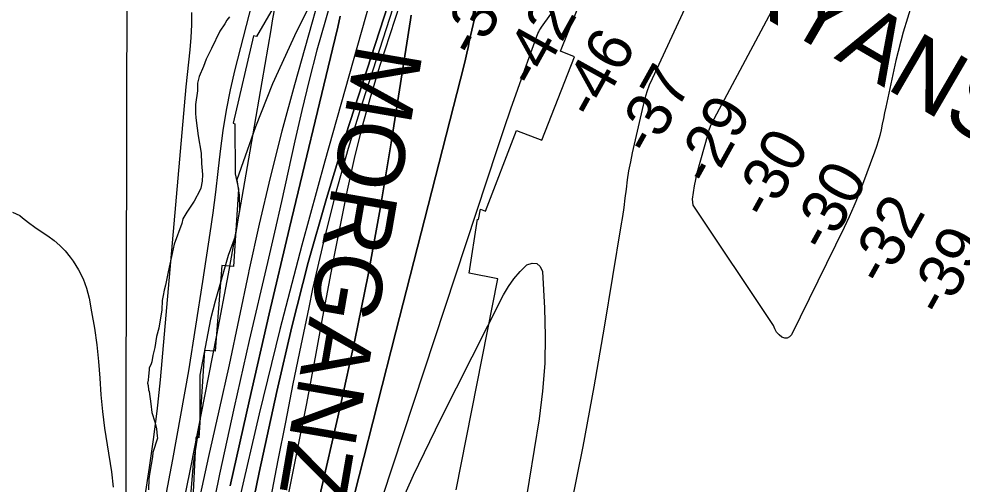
# Model space of a CAD drawing. Extents: x 3177185 to 3215018, y 812988 to 838321.
# Drawn here: x 3196911 to 3198323, y 823325 to 824022 of the extents above; entities that cross this region are included whole.
import ezdxf

# ---------------------------------------------------------------- set-up
doc = ezdxf.new("R2010")
doc.units = 0
for name, color, linetype in [('V-GRID-MAJR', 7, 'Continuous'), ('V-RIVR-EDGE', 7, 'Continuous'), ('V-RIVR-RANG', 7, 'Continuous'), ('V-RRAP-RVMT', 7, 'Continuous'), ('V-RRAP-RVMT-IDEN', 7, 'Continuous'), ('V-SITE-VEGE', 7, 'Continuous'), ('V-TOPO-DPTH', 7, 'Continuous'), ('V-TOPO-GNAM-IDEN', 7, 'Continuous'), ('V-TOPO-MAJR', 7, 'Continuous'), ('V-TOPO-MINR', 7, 'Continuous'), ('V-TOPO-WATR', 7, 'Continuous')]:
    doc.layers.add(name, color=color, linetype=linetype)

msp = doc.modelspace()

# ---------------------------------------------------------------- linework, layer by layer
at = {"layer": 'V-GRID-MAJR'}
msp.add_spline([(3197059.7, 818362.7), (3197073.8, 824421.5), (3197087.9, 830483.8), (3197102, 836546.1), (3197102, 836549.5)], degree=3, dxfattribs=at)
at = {"layer": 'V-RIVR-EDGE'}
msp.add_lwpolyline([(3197391.4, 824131.9), (3197326.7, 824003), (3197290.5, 823924.4), (3197265.1, 823860.1), (3197237.1, 823780.6), (3197240.9, 823758), (3197241.3, 823735.8), (3197234.7, 823695.9), (3197224.2, 823667.6), (3197204.9, 823599), (3197197.9, 823572.1), (3197182, 823488.2), (3197181.8, 823419.5), (3197172.1, 823356.1), (3197168.1, 823307.4)], dxfattribs=at)
at = {"layer": 'V-RRAP-RVMT'}
for p, q in [((3197333.8, 824111.4), (3197266.8, 823995.2)), ((3197722, 823973.6), (3197759.6, 824067.8)), ((3197262.4, 823996.2), (3197231.8, 823865.5)), ((3197266.8, 823995.2), (3197262.4, 823996.2)), ((3197694, 823840), (3197743, 823965.1)), ((3197743, 823965.1), (3197722, 823973.6)), ((3197231.8, 823865.5), (3197234.2, 823864.8)), ((3197234.2, 823864.8), (3197234.7, 823789.7)), ((3197609.6, 823734), (3197655.9, 823854.9)), ((3197655.9, 823854.9), (3197694, 823840)), ((3197234.7, 823789.7), (3197239.8, 823767)), ((3197239.8, 823767), (3197232.4, 823651)), ((3197599.2, 823721.6), (3197602.1, 823736.9)), ((3197602.1, 823736.9), (3197609.6, 823734)), ((3197584.9, 823641), (3197597.5, 823722)), ((3197597.5, 823722), (3197599.2, 823721.6)), ((3197214.8, 823652.5), (3197204.7, 823524.2)), ((3197232.4, 823651), (3197214.8, 823652.5)), ((3197627.9, 823632.5), (3197584.9, 823641)), ((3197565.8, 823316.5), (3197627.9, 823632.5)), ((3197188.8, 823525.2), (3197180.5, 823394.6)), ((3197204.7, 823524.2), (3197188.8, 823525.2)), ((3197175.7, 823394.7), (3197169, 823254)), ((3197180.5, 823394.6), (3197175.7, 823394.7))]:
    msp.add_line(p, q, dxfattribs=at)
at = {"layer": 'V-SITE-VEGE'}
for p, q in [((3197226.5, 824025.1), (3197222.1, 824020)), ((3197219.1, 824014.2), (3197211.6, 824003.2)), ((3197222.1, 824020), (3197219.1, 824014.2)), ((3197211.6, 824003.2), (3197199.6, 823977.5)), ((3197199.6, 823977.5), (3197191.4, 823961.3)), ((3197191.4, 823961.3), (3197187.6, 823950.3)), ((3197187.6, 823950.3), (3197180.9, 823935.6)), ((3197178.6, 823925.3), (3197178.5, 823914.3)), ((3197180.9, 823935.6), (3197178.6, 823925.3)), ((3197178.5, 823914.3), (3197175.4, 823893.7)), ((3197175.4, 823893.7), (3197175.3, 823880.4)), ((3197175.3, 823880.4), (3197176, 823873.8)), ((3197176, 823873.8), (3197178.1, 823858.3)), ((3197178.1, 823858.3), (3197179.5, 823846.5)), ((3197179.5, 823846.5), (3197183.7, 823820.7)), ((3197183.7, 823820.7), (3197184.3, 823805.2)), ((3197184.3, 823805.2), (3197185.7, 823789)), ((3197185.7, 823789), (3197185.6, 823778.7)), ((3197183.3, 823768.4), (3197181.8, 823764.7)), ((3197185.6, 823778.7), (3197183.3, 823768.4)), ((3197181.8, 823764.7), (3197173.6, 823748.6)), ((3197173.6, 823748.6), (3197162.4, 823732.4)), ((3197162.4, 823732.4), (3197156.4, 823722.2)), ((3197154.9, 823715.6), (3197143.6, 823684.7)), ((3197156.4, 823722.2), (3197154.9, 823715.6)), ((3197143.6, 823684.7), (3197142.1, 823677.3)), ((3197142.1, 823677.3), (3197134.4, 823642.8)), ((3197134.4, 823642.8), (3197130.6, 823622.9)), ((3197128.3, 823615.6), (3197126.8, 823607.5)), ((3197130.6, 823622.9), (3197128.3, 823615.6)), ((3197125.3, 823600.1), (3197125.2, 823586.1)), ((3197126.8, 823607.5), (3197125.3, 823600.1)), ((3197125.2, 823586.1), (3197120.5, 823558.9)), ((3197120.5, 823558.9), (3197116.8, 823546.4)), ((3197116.8, 823546.4), (3197114.4, 823529.5)), ((3197114.4, 823529.5), (3197111.4, 823517.7)), ((3197111.4, 823517.7), (3197109.8, 823508.2)), ((3197109.1, 823505.2), (3197106.1, 823498.6)), ((3197109.8, 823508.2), (3197109.1, 823505.2)), ((3197105.2, 823486.8), (3197104.5, 823480.9)), ((3197106.1, 823496.4), (3197105.2, 823486.8)), ((3197106.1, 823498.6), (3197106.1, 823496.4)), ((3197104.5, 823480.9), (3197103.7, 823476.5)), ((3197103.7, 823476.5), (3197104.4, 823472.8)), ((3197104.4, 823472.8), (3197105.1, 823466.2)), ((3197105.1, 823466.2), (3197105.8, 823464)), ((3197105.8, 823464), (3197108.6, 823445.5)), ((3197108.6, 823445.5), (3197110, 823432.3)), ((3197110, 823432.3), (3197114.3, 823418.2)), ((3197114.3, 823418.2), (3197117.2, 823407.9)), ((3197117.2, 823407.9), (3197117.8, 823396.9)), ((3197118.5, 823393.9), (3197111.7, 823372.6)), ((3197117.8, 823396.9), (3197118.5, 823393.9)), ((3197111.7, 823372.6), (3197111, 823366.1)), ((3197111, 823366.1), (3197106.8, 823343)), ((3197105.6, 823333.3), (3197105, 823316.7)), ((3197106.8, 823343), (3197105.6, 823333.3))]:
    msp.add_line(p, q, dxfattribs=at)
at = {"layer": 'V-TOPO-DPTH'}
for points in [[(3197263, 823305.9), (3197270.9, 823342.7), (3197297.2, 823463.7), (3197319.7, 823560.7), (3197344.1, 823657.2), (3197371.4, 823752.9), (3197400.6, 823848.1), (3197476.3, 824082.4), (3197482.5, 824099.9), (3197489.6, 824117.1), (3197497.7, 824133.7), (3197506.7, 824150), (3197595.6, 824300.4), (3197651, 824390.6), (3197708.4, 824479.5), (3197768.8, 824566.4), (3197831.2, 824652), (3198011.4, 824890.3), (3198016.7, 824897.2), (3198022.3, 824904), (3198028, 824910.6), (3198033.9, 824917.1), (3198134.3, 825024.2)], [(3198134.3, 825024.2), (3198033.9, 824917.1), (3198028, 824910.6), (3198022.3, 824904), (3198016.7, 824897.2), (3198011.4, 824890.3), (3197831.2, 824652), (3197768.8, 824566.4), (3197708.4, 824479.5), (3197651, 824390.6), (3197595.6, 824300.4), (3197506.7, 824150), (3197497.7, 824133.7), (3197489.6, 824117.1), (3197482.5, 824099.9), (3197476.3, 824082.4), (3197400.6, 823848.1), (3197371.4, 823752.9), (3197344.1, 823657.2), (3197319.7, 823560.7), (3197297.2, 823463.7), (3197270.9, 823342.7), (3197263, 823305.9)], [(3197381.1, 824127), (3197323.5, 823923.2), (3197304.8, 823853.9), (3197287, 823784.4), (3197270.8, 823714.5), (3197255.5, 823644.3), (3197254.9, 823641.6), (3197240.5, 823572.7), (3197225.7, 823503.9), (3197210.5, 823435.1), (3197195, 823366.4), (3197179.8, 823297.7)], [(3197496.3, 824090.3), (3197451.6, 823951.9), (3197437.6, 823905.7), (3197424.5, 823859.3), (3197413.1, 823812.5), (3197402.6, 823765.4), (3197393, 823718), (3197383.7, 823670.7), (3197374.6, 823623.3), (3197365.7, 823575.8), (3197355.5, 823520.9), (3197341.4, 823446.1), (3197326.8, 823371.3), (3197311.7, 823296.6)], [(3197496.3, 824090.3), (3197451.6, 823951.9), (3197437.6, 823905.7), (3197424.5, 823859.3), (3197413.1, 823812.5), (3197402.6, 823765.4), (3197393, 823718), (3197383.7, 823670.7), (3197374.6, 823623.3), (3197365.7, 823575.8), (3197355.5, 823520.9), (3197341.4, 823446.1), (3197326.8, 823371.3), (3197311.7, 823296.6)], [(3198248.1, 824043.9), (3198234.7, 824002.1), (3198223.8, 823959.4), (3198209, 823889.7), (3198207.2, 823881.2), (3198205.4, 823872.6), (3198203.6, 823864.1), (3198201.8, 823855.6), (3198199.8, 823847.2), (3198197.5, 823838.8), (3198194.9, 823830.5), (3198192.1, 823822.3), (3198174.1, 823774), (3198167.8, 823757.7), (3198161.1, 823741.5), (3198154, 823725.5), (3198146.5, 823709.6), (3198067.9, 823548.8), (3198064.8, 823545.5), (3198061.4, 823543.6), (3198057.5, 823543.6), (3198053.2, 823545), (3198049, 823548.7), (3198045.4, 823552.8), (3198042.8, 823557.6), (3198040.8, 823562.9), (3197920.6, 823743.1), (3197919.6, 823751.9), (3197920.8, 823761.8), (3197922.3, 823771.6), (3197924.4, 823781.4), (3197926.7, 823791.1), (3197942.8, 823849.8), (3197944.6, 823855.5), (3197946.6, 823861.2), (3197949, 823866.7), (3197951.7, 823872.1), (3198041.9, 824040.5)], [(3198248.1, 824043.9), (3198234.7, 824002.1), (3198223.8, 823959.4), (3198209, 823889.7), (3198207.2, 823881.2), (3198205.4, 823872.6), (3198203.6, 823864.1), (3198201.8, 823855.6), (3198199.8, 823847.2), (3198197.5, 823838.8), (3198194.9, 823830.5), (3198192.1, 823822.3), (3198174.1, 823774), (3198167.8, 823757.7), (3198161.1, 823741.5), (3198154, 823725.5), (3198146.5, 823709.6), (3198067.9, 823548.8), (3198064.8, 823545.5), (3198061.4, 823543.6), (3198057.5, 823543.6), (3198053.2, 823545), (3198049, 823548.7), (3198045.4, 823552.8), (3198042.8, 823557.6), (3198040.8, 823562.9), (3197920.6, 823743.1), (3197919.6, 823751.9), (3197920.8, 823761.8), (3197922.3, 823771.6), (3197924.4, 823781.4), (3197926.7, 823791.1), (3197942.8, 823849.8), (3197944.6, 823855.5), (3197946.6, 823861.2), (3197949, 823866.7), (3197951.7, 823872.1), (3198041.9, 824040.5)], [(3197227.2, 823322.4), (3197256.1, 823451.4), (3197285.9, 823580.1), (3197316.3, 823708.7), (3197380.5, 823976.7), (3197384.4, 823993.1), (3197388.3, 824009.6), (3197392.1, 824026.1)], [(3197227.2, 823322.4), (3197256.1, 823451.4), (3197285.9, 823580.1), (3197316.3, 823708.7), (3197380.5, 823976.7), (3197384.4, 823993.1), (3197388.3, 824009.6), (3197392.1, 824026.1)], [(3197359.1, 823297.3), (3197392.6, 823442.7), (3197414.1, 823540.6), (3197434.1, 823638.7), (3197452, 823737.3), (3197468.4, 823836.1), (3197497.1, 824020.4), (3197498.2, 824027.2)], [(3197498.2, 824027.2), (3197497.1, 824020.4), (3197468.4, 823836.1), (3197452, 823737.3), (3197434.1, 823638.7), (3197414.1, 823540.6), (3197392.6, 823442.7), (3197359.1, 823297.3)], [(3197393, 823229.9), (3197420.3, 823337.6), (3197447.7, 823445.3), (3197475.2, 823553), (3197577.4, 823953), (3197579.5, 823961.6), (3197581.6, 823970.3), (3197583.4, 823978.9), (3197585.2, 823987.6), (3197587, 823996.2), (3197588.9, 824004.9), (3197591, 824013.5), (3197593.2, 824022.1)], [(3197593.2, 824022.1), (3197591, 824013.5), (3197588.9, 824004.9), (3197587, 823996.2), (3197585.2, 823987.6), (3197583.4, 823978.9), (3197581.6, 823970.3), (3197579.5, 823961.6), (3197577.4, 823953), (3197475.2, 823553), (3197447.7, 823445.3), (3197420.3, 823337.6), (3197393, 823229.9)]]:
    msp.add_lwpolyline(points, dxfattribs=at)
at = {"layer": 'V-TOPO-MAJR'}
for points in [[(3197981.7, 824198.3), (3197961.2, 824152.8), (3197940.5, 824107.5), (3197858.9, 823932.2), (3197854.8, 823922.5), (3197851.1, 823912.7), (3197848, 823902.7), (3197845.4, 823892.5), (3197829.3, 823821.4), (3197826.5, 823807.8), (3197823.9, 823794.3), (3197821.8, 823780.6), (3197820, 823766.9), (3197818.3, 823753.2), (3197816.5, 823739.5), (3197814.5, 823725.8), (3197812.3, 823712.1), (3197787.2, 823560.2), (3197771.7, 823470.8), (3197755.2, 823381.5), (3197737.3, 823292.5)], [(3197330.2, 822926), (3197627.7, 823827.8), (3197637.6, 823857.5), (3197647.7, 823887.1), (3197658.1, 823916.6), (3197668.7, 823946), (3197688.1, 823999.7), (3197689.2, 824002.2), (3197690.3, 824004.7), (3197691.7, 824007), (3197693.3, 824009.3), (3197719, 824044.6)], [(3197169.6, 824031.3), (3197169.3, 824012.7), (3197168.3, 823994.1), (3197166.7, 823975.5), (3197165, 823956.9), (3197163, 823938.4), (3197161, 823919.8), (3197122.7, 823481.4), (3197118.5, 823443.3), (3197117.4, 823434.6), (3197111.9, 823392.2), (3197106, 823349.8), (3197099.7, 823307.5)]]:
    msp.add_lwpolyline(points, dxfattribs=at)
at = {"layer": 'V-TOPO-MINR'}
for points in [[(3197701.8, 825143), (3197340.6, 824216.1), (3197337.3, 824210), (3197334.3, 824203.8), (3197331.8, 824197.3), (3197329.7, 824190.7), (3197307.8, 824112.4), (3197304.4, 824099.3), (3197301.3, 824086), (3197298.8, 824072.7), (3197296.6, 824059.3), (3197294.6, 824045.8), (3197292.5, 824032.4), (3197290.3, 824018.9), (3197288.1, 824005.5), (3197256.8, 823823.5), (3197240.7, 823731.7), (3197224.1, 823640), (3197206.8, 823548.3), (3197189, 823456.8), (3197168.4, 823352.3), (3197160.5, 823313.1)], [(3198198.4, 825108.6), (3198032.7, 824931.4), (3198023.3, 824921), (3198014.1, 824910.4), (3198005.2, 824899.5), (3197996.6, 824888.4), (3197561.2, 824310.7), (3197541.5, 824282.9), (3197522.9, 824254.4), (3197506, 824224.8), (3197490.3, 824194.6), (3197490.3, 824194.5), (3197476.3, 824163.4), (3197463.4, 824132), (3197452.2, 824099.9), (3197442.1, 824067.4), (3197369, 823808.5), (3197334.6, 823682.8), (3197301.6, 823556.8), (3197270.8, 823430.3), (3197241.4, 823303.4)], [(3198134.3, 825024.2), (3198033.9, 824917.1), (3198028, 824910.6), (3198022.3, 824904), (3198016.7, 824897.2), (3198011.4, 824890.3), (3197831.2, 824652), (3197768.8, 824566.4), (3197708.4, 824479.5), (3197651, 824390.6), (3197595.6, 824300.4), (3197506.7, 824150), (3197497.7, 824133.7), (3197489.6, 824117.1), (3197482.5, 824099.9), (3197476.3, 824082.4), (3197400.6, 823848.1), (3197371.4, 823752.9), (3197344.1, 823657.2), (3197319.7, 823560.7), (3197297.2, 823463.7), (3197270.9, 823342.7), (3197263, 823305.9)], [(3197293.4, 824174.9), (3197234.4, 823945.9), (3197227.3, 823915.7), (3197221.2, 823885.3), (3197216.3, 823854.7), (3197212.4, 823823.9), (3197209, 823793.1), (3197205.3, 823762.2), (3197201.2, 823731.5), (3197196.8, 823700.7), (3197186, 823628.4), (3197175.6, 823561.6), (3197164.7, 823494.9), (3197153.1, 823428.3), (3197140.9, 823361.8), (3197087.8, 823081)], [(3197403.6, 824136.5), (3197369.8, 824019.8), (3197357.3, 823974.9), (3197345.4, 823929.9), (3197334.5, 823884.6), (3197324.3, 823839.1), (3197314.3, 823793.6), (3197304.2, 823748.1), (3197293.9, 823702.6), (3197283.4, 823657.2), (3197256, 823540.4), (3197233.2, 823440.3), (3197211.3, 823340), (3197190.8, 823239.4)], [(3197381.1, 824127), (3197323.5, 823923.2), (3197304.8, 823853.9), (3197287, 823784.4), (3197270.8, 823714.5), (3197255.5, 823644.3), (3197254.9, 823641.6), (3197240.5, 823572.7), (3197225.7, 823503.9), (3197210.5, 823435.1), (3197195, 823366.4), (3197179.8, 823297.7)], [(3197486.3, 824086.4), (3197425.2, 823897.2), (3197404, 823827.9), (3197384.3, 823758.2), (3197366.8, 823688), (3197350.8, 823617.4), (3197345, 823589.8), (3197333.1, 823532.6), (3197321.3, 823475.4), (3197309.9, 823418.1), (3197298.6, 823360.8), (3197287.7, 823303.4)], [(3197496.3, 824090.3), (3197451.6, 823951.9), (3197437.6, 823905.7), (3197424.5, 823859.3), (3197413.1, 823812.5), (3197402.6, 823765.4), (3197393, 823718), (3197383.7, 823670.7), (3197374.6, 823623.3), (3197365.7, 823575.8), (3197355.5, 823520.9), (3197341.4, 823446.1), (3197326.8, 823371.3), (3197311.7, 823296.6)], [(3198248.1, 824043.9), (3198234.7, 824002.1), (3198223.8, 823959.4), (3198209, 823889.7), (3198207.2, 823881.2), (3198205.4, 823872.6), (3198203.6, 823864.1), (3198201.8, 823855.6), (3198199.8, 823847.2), (3198197.5, 823838.8), (3198194.9, 823830.5), (3198192.1, 823822.3), (3198174.1, 823774), (3198167.8, 823757.7), (3198161.1, 823741.5), (3198154, 823725.5), (3198146.5, 823709.6), (3198067.9, 823548.8), (3198064.8, 823545.5), (3198061.4, 823543.6), (3198057.5, 823543.6), (3198053.2, 823545), (3198049, 823548.7), (3198045.4, 823552.8), (3198042.8, 823557.6), (3198040.8, 823562.9), (3197920.6, 823743.1), (3197919.6, 823751.9), (3197920.8, 823761.8), (3197922.3, 823771.6), (3197924.4, 823781.4), (3197926.7, 823791.1), (3197942.8, 823849.8), (3197944.6, 823855.5), (3197946.6, 823861.2), (3197949, 823866.7), (3197951.7, 823872.1), (3198041.9, 824040.5)], [(3197498.2, 824027.2), (3197497.1, 824020.4), (3197468.4, 823836.1), (3197452, 823737.3), (3197434.1, 823638.7), (3197414.1, 823540.6), (3197392.6, 823442.7), (3197359.1, 823297.3)], [(3197593.2, 824022.1), (3197591, 824013.5), (3197588.9, 824004.9), (3197587, 823996.2), (3197585.2, 823987.6), (3197583.4, 823978.9), (3197581.6, 823970.3), (3197579.5, 823961.6), (3197577.4, 823953), (3197475.2, 823553), (3197447.7, 823445.3), (3197420.3, 823337.6), (3197393, 823229.9)], [(3196901.5, 823732.6), (3196912.4, 823727.3), (3196916.4, 823724.1), (3196925.6, 823716.8), (3196934.9, 823709.8), (3196944.5, 823703.2), (3196954.3, 823696.8), (3196963.7, 823690), (3196972.5, 823682.6), (3196980.5, 823674.3), (3196987.8, 823665.2), (3196992.2, 823659.1), (3197000.3, 823646.1), (3197007.1, 823632.6), (3197012.2, 823618.4), (3197016, 823603.5), (3197019.8, 823583.2), (3197024, 823558.5), (3197027.5, 823533.7), (3197030.1, 823508.7), (3197032.1, 823483.7), (3197033.9, 823458.7), (3197036.3, 823433.7), (3197039.4, 823408.8), (3197043, 823384), (3197049.4, 823343.7), (3197052.2, 823320.7)], [(3197463.7, 823253.5), (3197501.9, 823338.7), (3197542.5, 823422.8), (3197636.7, 823608.7), (3197643.9, 823621.1), (3197651.9, 823632.7), (3197661.3, 823643.4), (3197671.5, 823653.3), (3197679.5, 823656), (3197686.3, 823655.7), (3197691.2, 823651), (3197694.9, 823643.4), (3197698.1, 823588.8), (3197699.1, 823547.2), (3197698.4, 823505.6), (3197695, 823464.2), (3197689.7, 823422.9), (3197675.1, 823331.3), (3197668, 823288.3)]]:
    msp.add_lwpolyline(points, dxfattribs=at)
at = {"layer": 'V-TOPO-WATR'}
msp.add_lwpolyline([(3197392.1, 824026.1), (3197388.3, 824009.6), (3197384.4, 823993.1), (3197380.5, 823976.7), (3197316.3, 823708.7), (3197285.9, 823580.1), (3197256.1, 823451.4), (3197227.2, 823322.4)], dxfattribs=at)

# ---------------------------------------------------------------- texts
at = {"layer": 'V-RIVR-RANG'}
for s, p in [('-32', (3197595.7, 823960.7)), ('-42', (3197684.8, 823915.1)), ('-46', (3197773.3, 823868.6)), ('-37', (3197857.6, 823814.3)), ('-29', (3197946.5, 823768.5)), ('-30', (3198033, 823718.4)), ('-30', (3198120.3, 823669.6)), ('-32', (3198206.7, 823619.2)), ('-39', (3198295.4, 823572.9))]:
    msp.add_text(s, height=67, rotation=60.9441, dxfattribs=at).set_placement(p)
at = {"layer": 'V-RRAP-RVMT-IDEN'}
msp.add_text('MORGANZA', height=100, rotation=260.2104, dxfattribs=at).set_placement((3197417.2, 823987))
at = {"layer": 'V-TOPO-GNAM-IDEN'}
msp.add_text('RYANS LDG.', height=100, rotation=329.7344, dxfattribs=at).set_placement((3197969.7, 824057))

doc.saveas('drawing.dxf')
